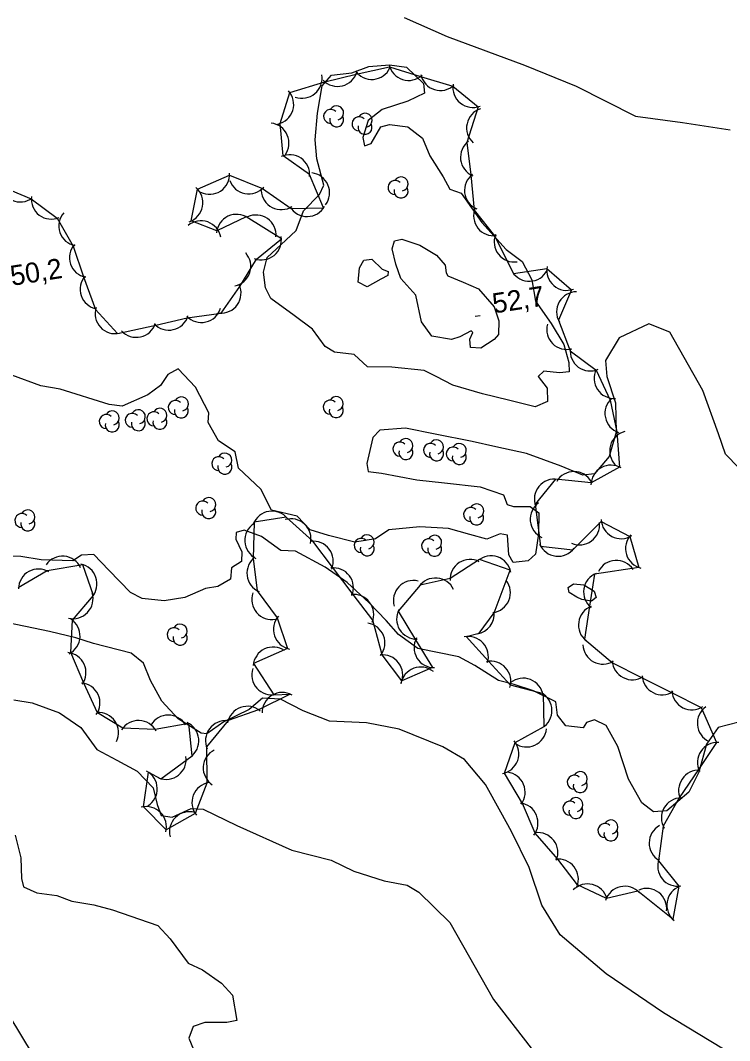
# Model space of a CAD drawing. Extents: x 646142 to 649934, y 5874075 to 5876351.
# Drawn here: x 647629.3 to 647735.4, y 5875357.4 to 5875510 of the extents above; entities that cross this region are included whole.
import ezdxf

# ---------------------------------------------------------------- set-up
doc = ezdxf.new("R2010")
doc.units = 0
for name, color, linetype in [('Niveau 1', 7, 'Continuous'), ('Niveau 2', 7, 'Continuous'), ('Niveau 3', 7, 'Continuous'), ('Niveau 44', 7, 'Continuous')]:
    doc.layers.add(name, color=color, linetype=linetype)

msp = doc.modelspace()

# ---------------------------------------------------------------- linework, layer by layer
at = {"layer": 'Niveau 1'}
for points in [[(647686.69, 5875510.46), (647693.14, 5875507.64), (647704.74, 5875503.33), (647712.46, 5875500.2), (647721.32, 5875495.72), (647728.38, 5875494.76), (647735.51, 5875493.65)], [(647689.72, 5875457.67), (647684.84, 5875458.17), (647681.23, 5875458.19), (647679.2, 5875460.06), (647676.3, 5875460.38), (647674.87, 5875461.24), (647673, 5875463.85), (647670.22, 5875465.87), (647666.77, 5875468.43), (647665.94, 5875470.03), (647665.67, 5875472.37), (647666.19, 5875474.56), (647668.99, 5875477.15), (647670.54, 5875478.61), (647671.62, 5875481.53), (647674.03, 5875483.97), (647674.69, 5875485.39), (647673.64, 5875489.33), (647673.37, 5875492.17), (647673.73, 5875496.14), (647674.41, 5875500.26), (647675.84, 5875501.87), (647678.85, 5875502.19), (647681.4, 5875503.13), (647684.53, 5875503.39), (647687.04, 5875503.04), (647689.58, 5875500.6), (647689.77, 5875499.16), (647687.24, 5875497.94), (647683.41, 5875496.7), (647681.32, 5875495.07), (647680.54, 5875492.52), (647680.77, 5875491.25), (647681.75, 5875491.63), (647683.21, 5875494.09), (647684.53, 5875494.45), (647687.26, 5875494.12), (647689.44, 5875492.43), (647690.53, 5875489.79), (647692.52, 5875486.62), (647693.53, 5875484.81), (647695.22, 5875484.2), (647698.33, 5875479.8), (647701.97, 5875475.74), (647704.39, 5875473.97), (647705.83, 5875471.2), (647706.35, 5875468.05), (647708.69, 5875464.7), (647710.61, 5875461.53), (647711.37, 5875458.85), (647711.39, 5875457.45), (647709.94, 5875457.3), (647707.61, 5875457.56), (647706.79, 5875456.75), (647708.13, 5875455.03), (647708.15, 5875453.01), (647706.31, 5875452.2), (647702.34, 5875453.2), (647698.43, 5875454.14), (647693.97, 5875455.47), (647691.5, 5875456.73), (647689.72, 5875457.67)], [(647628.48, 5875388.1), (647629.31, 5875384.74), (647629.43, 5875381.64), (647629.72, 5875380.37), (647631.73, 5875379.5), (647634.72, 5875379.08), (647636.95, 5875378.24), (647640.24, 5875377.68), (647643.03, 5875376.95), (647649.82, 5875374.61), (647651.66, 5875372.59), (647654.38, 5875368.98), (647656.52, 5875367.96), (647659.36, 5875365.99), (647661.01, 5875364.19), (647661.65, 5875360.36), (647660.15, 5875360.09), (647656.86, 5875360.08), (647655.1, 5875359.5), (647654.48, 5875357.74), (647655.15, 5875356.06)]]:
    msp.add_lwpolyline(points, dxfattribs=at)
at = {"layer": 'Niveau 2'}
for points in [[(647693.81, 5875462.27), (647690.84, 5875462.8), (647689.29, 5875464.94), (647688.47, 5875468.9), (647686.21, 5875471.41), (647685.45, 5875473.58), (647684.93, 5875475.85), (647685.26, 5875477.06), (647686.36, 5875477.32), (647689.06, 5875476.42), (647691.53, 5875474.91), (647692.85, 5875473.42), (647692.99, 5875472.25), (647693.25, 5875471.81), (647695.53, 5875470.89), (647697.81, 5875469.89), (647700.17, 5875467.19), (647700.87, 5875465.08), (647700.81, 5875463.05), (647700.18, 5875462.29), (647698.17, 5875461.01), (647696.64, 5875461.08), (647696.55, 5875462.36), (647696.97, 5875463.33), (647696.74, 5875463.61), (647695.06, 5875462.71), (647693.81, 5875462.27)], [(647683.22, 5875471.32), (647681.19, 5875470.16), (647679.83, 5875470.86), (647680.03, 5875473.01), (647680.65, 5875474.14), (647681.87, 5875474.33), (647683.42, 5875472.8), (647684.29, 5875472.45), (647684.26, 5875471.88), (647683.22, 5875471.32)], [(647761.47, 5875405.86), (647757.65, 5875410.63), (647755.19, 5875415.32), (647750.31, 5875421.89), (647746.42, 5875428.56), (647742.13, 5875437.22), (647738.79, 5875441.03), (647734.81, 5875445.12), (647733.74, 5875448.16), (647731.44, 5875454.67), (647726.47, 5875463.37), (647723.31, 5875464.62), (647718.89, 5875462.53), (647716.84, 5875459.17)], [(647716.84, 5875459.17), (647717.06, 5875456.77), (647718.33, 5875452.8), (647718.46, 5875448.42), (647717.39, 5875444.77), (647715.21, 5875442.18), (647713.43, 5875441.99), (647710.21, 5875443.35), (647705.02, 5875445.22), (647700.42, 5875446.21), (647696.91, 5875447.03), (647691.35, 5875448.13), (647686.92, 5875449.02), (647683.07, 5875448.74), (647682.04, 5875447.62), (647681.11, 5875443.75), (647681.34, 5875442.54), (647683.33, 5875442.29), (647688.61, 5875441.27), (647692.76, 5875440.86), (647698.06, 5875440.23), (647701.6, 5875439.02), (647702.13, 5875437.61), (647703.06, 5875437.32), (647705.59, 5875437.3), (647706.86, 5875436.36), (647706.82, 5875433.21), (647706.37, 5875430.18), (647705.29, 5875429.17), (647703, 5875428.93), (647702.39, 5875430.05), (647702.17, 5875433.01), (647701.08, 5875433.23), (647699.07, 5875432.4), (647696.53, 5875433.09)], [(647696.53, 5875433.09), (647693.35, 5875434), (647689.05, 5875434.23), (647684.41, 5875433.8), (647682.4, 5875432.47), (647679.34, 5875431.98), (647675.37, 5875432.97), (647672.64, 5875433.81), (647670.7, 5875435.86), (647666.84, 5875436.75), (647665.25, 5875439.91), (647661.91, 5875443.05), (647661.4, 5875445.47), (647658.93, 5875447.13), (647657.38, 5875449.89), (647657.47, 5875451.31), (647655.47, 5875455.15), (647652.9, 5875457.92), (647651.35, 5875457.03), (647650.21, 5875455.39), (647648.31, 5875454.01), (647644.47, 5875452.32), (647642.53, 5875452.57), (647635.21, 5875454.85), (647632.34, 5875455.34), (647627.96, 5875456.97)], [(647736.79, 5875405.03), (647733.71, 5875404.25), (647731.98, 5875401.71), (647730.84, 5875397.54), (647729.32, 5875394.57), (647726.03, 5875391.75), (647724.02, 5875391.6), (647722.26, 5875392.93), (647720.29, 5875396.5), (647718.71, 5875401.4), (647716.95, 5875404.53), (647715.18, 5875405.36), (647713.98, 5875404.95), (647713.49, 5875404.17), (647710.92, 5875404.47), (647709.65, 5875406.08), (647709.4, 5875408.08), (647706.09, 5875409.7), (647703.19, 5875410.64), (647700.82, 5875411.24), (647697.28, 5875413.51), (647694.9, 5875414.78), (647688.75, 5875416.06), (647685.85, 5875418.12), (647684.02, 5875420.24), (647681.45, 5875422.9), (647678.18, 5875425.94), (647674.86, 5875428.24), (647670.46, 5875430.6), (647668.25, 5875430.71), (647665.34, 5875432.83), (647662.77, 5875433.74), (647661.57, 5875433.39), (647661.49, 5875432.42), (647662.4, 5875430.49), (647662.37, 5875429.08), (647660.88, 5875428.14), (647660.7, 5875426.43), (647658.83, 5875425.33), (647656.99, 5875425.03), (647653.85, 5875423.69), (647650.79, 5875423.2), (647647.49, 5875423.53), (647645.76, 5875424.42), (647642.52, 5875427.75), (647640.26, 5875430.1), (647638.41, 5875430.02), (647637.13, 5875429.16), (647632.37, 5875429.34), (647629.34, 5875429.81), (647627.35, 5875429.89)], [(647712.53, 5875423.71), (647711.42, 5875424.44), (647711.26, 5875425.18), (647712.03, 5875425.74), (647713.59, 5875425.59), (647715.14, 5875424.63), (647715.43, 5875423.67), (647714.75, 5875423.13), (647713.32, 5875423.37), (647712.53, 5875423.71)], [(647702.76, 5875388.64), (647701.19, 5875391.58), (647698.89, 5875395.68), (647695.76, 5875399.46), (647692.48, 5875401.32), (647685.97, 5875403.97), (647681.08, 5875404.92), (647675.52, 5875405.19), (647671.59, 5875406.7), (647668.2, 5875408.49), (647665.48, 5875408.6), (647663.49, 5875406.92), (647659.71, 5875405.06), (647657.16, 5875403.28), (647656.31, 5875403.36), (647652.88, 5875405.54), (647650.43, 5875408.16), (647648.73, 5875411.25), (647647.69, 5875413.85), (647645.85, 5875415.35), (647640.18, 5875416.79), (647637.55, 5875417.65), (647633.62, 5875418.59), (647626.12, 5875420.12)], [(647628.28, 5875408.38), (647631.04, 5875407.93), (647635.09, 5875406.43), (647638.3, 5875404.23), (647640.71, 5875400.92), (647643.68, 5875399.36), (647646.73, 5875397.71), (647649.12, 5875395.19), (647649.75, 5875392.71), (647650.35, 5875391.08), (647651.97, 5875390.8), (647654.84, 5875392.11), (647656.6, 5875392.01), (647661.65, 5875389.55), (647669.91, 5875385.89), (647675.77, 5875384.36), (647679.15, 5875382.74), (647683.69, 5875381.29), (647687.15, 5875380.64)], [(647757.26, 5875336.7), (647755.87, 5875341.95), (647750.24, 5875345.41), (647743.65, 5875348.44), (647736.15, 5875355.08), (647725.51, 5875361.51), (647716.95, 5875367.37), (647710.08, 5875373.18), (647707.3, 5875377.62), (647705.41, 5875383.29), (647702.76, 5875388.64)], [(647687.15, 5875380.64), (647688.89, 5875379.58), (647693.56, 5875375.04), (647700.06, 5875363.54), (647705.72, 5875356.24), (647717.24, 5875346.73), (647725.81, 5875337.26), (647728.48, 5875331.62), (647730.74, 5875326.17)], [(647618.15, 5875369.96), (647625.75, 5875364.07), (647634.64, 5875349.37), (647645.77, 5875336.05), (647653.05, 5875328.67), (647660.21, 5875320.14), (647672.25, 5875310.33), (647678.51, 5875301.71), (647683.8, 5875299.05), (647688.2, 5875295.67), (647691.84, 5875293.12), (647700.52, 5875290.07), (647704.46, 5875286.7), (647706.84, 5875281.87), (647707.78, 5875279.09), (647707.63, 5875275.86)]]:
    msp.add_lwpolyline(points, dxfattribs=at)
at = {"layer": 'Niveau 3'}
msp.add_line((647697.31, 5875465.76), (647698.1, 5875465.89), dxfattribs=at)
at = {"layer": 'Niveau 44'}
for points in [[(647664.58, 5875474.29), (647668.33, 5875477.37), (647663.06, 5875480.65), (647658.67, 5875478.57), (647654.83, 5875480.03), (647655.76, 5875484.79), (647660.57, 5875486.88), (647665.48, 5875484.87), (647669.78, 5875481.89), (647674.64, 5875481.97), (647672.56, 5875487), (647668.57, 5875489.77), (647668.12, 5875494.61), (647669.58, 5875499.24), (647674.81, 5875500.87), (647679.53, 5875502.02), (647684.53, 5875503.11), (647689.16, 5875501.65), (647694, 5875500.19), (647697.76, 5875497.11), (647696.1, 5875491.76), (647696.68, 5875486.94), (647697.21, 5875481.64), (647700.21, 5875477.82), (647703.08, 5875472.15), (647708.07, 5875472.89), (647711.74, 5875469.71), (647709.8, 5875465.2), (647711.56, 5875460.6), (647715.46, 5875457.71), (647717.55, 5875453.23), (647718.52, 5875448.48), (647718.92, 5875443.2), (647714.69, 5875440.83)], [(647626.18, 5875485.3), (647630.89, 5875483.35), (647634.77, 5875480.43), (647637.16, 5875476.28), (647638.71, 5875471.68), (647640.5, 5875466.76), (647643.78, 5875463.18), (647649.51, 5875464.42), (647654.24, 5875465.53), (647659.33, 5875466.24), (647662.13, 5875470.2), (647664.58, 5875474.29)], [(647714.69, 5875440.83), (647709.37, 5875441.39), (647706.3, 5875437.63), (647707.12, 5875431.37), (647711.95, 5875430.82), (647716.22, 5875435.05), (647720.51, 5875432.79), (647721.84, 5875428.17), (647715.18, 5875427.17), (647714.45, 5875422.37), (647713.69, 5875417.43), (647717.89, 5875413.89), (647722.22, 5875411.71), (647726.82, 5875409.39), (647731.15, 5875407.2), (647733.48, 5875401.97), (647730.77, 5875397.95), (647727.85, 5875393.68), (647725.49, 5875389.44), (647724.76, 5875384.26), (647727.81, 5875380.48), (647726.9, 5875375.55), (647721.71, 5875379.71), (647716.97, 5875378.66), (647712.66, 5875380.7), (647709.69, 5875384.54), (647706.3, 5875388.39), (647704.43, 5875392.87), (647701.72, 5875397.41), (647703.34, 5875401.98), (647707.65, 5875404.39), (647707.54, 5875409.24), (647702.62, 5875410.54), (647699.35, 5875414.13), (647695.98, 5875417.82), (647697.94, 5875418.33)], [(647697.94, 5875418.33), (647700.17, 5875421.37), (647702.58, 5875427.78), (647698, 5875429.39), (647693.58, 5875426.54), (647689.11, 5875425.54), (647685.82, 5875421.61), (647688.41, 5875417.33), (647690.93, 5875413.19), (647686.36, 5875411.22), (647683.41, 5875415.08), (647682.02, 5875420.27), (647679.08, 5875424.14), (647675.97, 5875428.24), (647673.03, 5875432.1), (647669.04, 5875435.72), (647664.25, 5875434.97), (647664.12, 5875429.52), (647664.71, 5875424.7), (647667.71, 5875420.66), (647669.25, 5875416.05), (647664.16, 5875413.82), (647667.19, 5875409.11), (647669.64, 5875409.22), (647664.91, 5875406.88), (647660.34, 5875405.25), (647657.11, 5875401.33), (647657.17, 5875395.91), (647655.42, 5875391.38), (647651.08, 5875388.89), (647647.67, 5875392.34), (647648.41, 5875397.54), (647650.28, 5875396.56), (647654.95, 5875400), (647654.49, 5875404.83), (647649.42, 5875403.95), (647644.57, 5875404.11), (647640.79, 5875406.43), (647638.76, 5875410.84), (647636.83, 5875415.43), (647637.07, 5875420.28), (647640.18, 5875424), (647638.61, 5875428.59), (647633.25, 5875427.65), (647628.91, 5875425.13)]]:
    msp.add_lwpolyline(points, dxfattribs=at)
for centre, radius, start, end in [((647687.38, 5875504.06), 3, 192.4951, 312.473), ((647671.42, 5875501.39), 3, 250.0528, 10.0307), ((647676.75, 5875503.16), 3, 223.7181, 343.6961), ((647681.87, 5875504.21), 3, 214.6067, 334.5847), ((647692.14, 5875502.55), 3, 192.4951, 312.473), ((647697, 5875500.01), 3, 170.6967, 290.6746), ((647667.17, 5875497.46), 3, 282.4599, 42.4378), ((647676.6, 5875496.21), 1.05, 282.2692, 149.7263), ((647675.7, 5875495.68), 1.05, 44.1154, 269.804), ((647676.6, 5875495.16), 1.05, 166.9369, 29.6212), ((647679.95, 5875494.56), 1.05, 44.1154, 269.804), ((647680.85, 5875495.09), 1.05, 282.2692, 149.7263), ((647699.05, 5875493.97), 3, 108.1964, 228.1743), ((647666.46, 5875491.68), 3, 323.4779, 83.4559), ((647680.85, 5875494.04), 1.05, 166.9369, 29.6212), ((647698.14, 5875489.56), 3, 126.9427, 246.9207), ((647669.56, 5875486.94), 3, 355.2979, 115.2758), ((647657.57, 5875487.01), 3, 243.5409, 3.5189), ((647672.54, 5875484.24), 3, 323.289, 83.267), ((647686.24, 5875485.56), 1.05, 282.2692, 149.7263), ((647698.74, 5875484.6), 3, 126.9427, 246.9207), ((647629.25, 5875485.87), 3, 186.1203, 306.0982), ((647653.56, 5875482.75), 3, 289.0296, 49.0076), ((647663.44, 5875487.07), 3, 198.9354, 318.9133), ((647685.34, 5875485.03), 1.05, 44.1154, 269.804), ((647686.24, 5875484.51), 1.05, 166.9369, 29.6212), ((647633.89, 5875483.3), 3, 172.9922, 292.9701), ((647668.31, 5875484.72), 3, 182.8811, 302.859), ((647672.18, 5875483.69), 3, 210.9445, 330.9224), ((647700.1, 5875480.82), 3, 158.1528, 278.1307), ((647638.01, 5875479.28), 3, 138.6845, 258.6625), ((647656.3, 5875477.05), 3, 10.2676, 130.2456), ((647661.62, 5875478.02), 3, 55.3864, 175.3644), ((647664.53, 5875477.92), 3, 354.9501, 114.928), ((647665.33, 5875477.2), 3, 249.4167, 9.3946), ((647703.18, 5875476.89), 3, 158.1528, 278.1307), ((647639.61, 5875474.54), 3, 138.6845, 258.6625), ((647660.75, 5875473.24), 3, 281.9219, 41.8998), ((647705.44, 5875474), 3, 212.2585, 332.2364), ((647711.06, 5875472.64), 3, 169.1416, 289.1196), ((647641.21, 5875469.81), 3, 138.6845, 258.6625), ((647659.29, 5875469.24), 3, 264.7377, 24.7156), ((647712.53, 5875466.43), 3, 90.199, 210.177), ((647643.44, 5875466.16), 3, 162.5391, 282.517), ((647656.34, 5875467.83), 3, 223.1404, 343.1183), ((647651.47, 5875466.69), 3, 223.1404, 343.1183), ((647646.61, 5875465.61), 3, 222.5109, 342.4888), ((647711.04, 5875463.8), 3, 165.266, 285.2439), ((647714.56, 5875460.58), 3, 173.4684, 293.4463), ((647718.14, 5875456.47), 3, 153.4317, 273.4097), ((647652.45, 5875452.11), 1.05, 44.1154, 269.804), ((647653.35, 5875452.64), 1.05, 282.2692, 149.7263), ((647675.64, 5875452.16), 1.05, 44.1154, 269.804), ((647676.54, 5875452.69), 1.05, 282.2692, 149.7263), ((647719.76, 5875451.21), 3, 131.5436, 251.5215), ((647642.11, 5875450.02), 1.05, 44.1154, 269.804), ((647643.01, 5875450.55), 1.05, 282.2692, 149.7263), ((647646.01, 5875450.2), 1.05, 44.1154, 269.804), ((647646.91, 5875450.73), 1.05, 282.2692, 149.7263), ((647649.24, 5875450.42), 1.05, 44.1154, 269.804), ((647650.14, 5875450.95), 1.05, 282.2692, 149.7263), ((647653.35, 5875451.59), 1.05, 166.9369, 29.6212), ((647676.54, 5875451.64), 1.05, 166.9369, 29.6212), ((647643.01, 5875449.5), 1.05, 166.9369, 29.6212), ((647646.91, 5875449.68), 1.05, 166.9369, 29.6212), ((647650.14, 5875449.9), 1.05, 166.9369, 29.6212), ((647720.47, 5875445.61), 3, 104.1449, 224.1228), ((647686.06, 5875445.89), 1.05, 44.1154, 269.804), ((647686.96, 5875446.42), 1.05, 282.2692, 149.7263), ((647690.66, 5875445.7), 1.05, 44.1154, 269.804), ((647691.56, 5875446.23), 1.05, 282.2692, 149.7263), ((647694.96, 5875445.69), 1.05, 282.2692, 149.7263), ((647659.86, 5875444.24), 1.05, 282.2692, 149.7263), ((647686.96, 5875445.37), 1.05, 166.9369, 29.6212), ((647691.56, 5875445.18), 1.05, 166.9369, 29.6212), ((647694.06, 5875445.16), 1.05, 44.1154, 269.804), ((647694.96, 5875444.64), 1.05, 166.9369, 29.6212), ((647658.96, 5875443.71), 1.05, 44.1154, 269.804), ((647659.86, 5875443.19), 1.05, 166.9369, 29.6212), ((647717.67, 5875440.48), 3, 59.3185, 179.2964), ((647712.12, 5875439.53), 3, 29.5093, 149.4872), ((647709.2, 5875438.4), 3, 80.7993, 200.7773), ((647656.55, 5875437.06), 1.05, 44.1154, 269.804), ((647657.45, 5875437.59), 1.05, 282.2692, 149.7263), ((647697.56, 5875436.63), 1.05, 282.2692, 149.7263), ((647708.57, 5875435.39), 3, 125.3676, 245.3456), ((647629.47, 5875435.21), 1.05, 44.1154, 269.804), ((647630.37, 5875435.74), 1.05, 282.2692, 149.7263), ((647657.45, 5875436.54), 1.05, 166.9369, 29.6212), ((647666.91, 5875433.6), 3, 38.8579, 158.8358), ((647696.66, 5875436.1), 1.05, 44.1154, 269.804), ((647697.56, 5875435.58), 1.05, 166.9369, 29.6212), ((647630.37, 5875434.69), 1.05, 166.9369, 29.6212), ((647665.86, 5875432.22), 3, 123.3827, 243.3607), ((647669.75, 5875432.46), 3, 346.7213, 106.6992), ((647712.96, 5875434.55), 3, 246.4849, 6.4629), ((647719.19, 5875435.48), 3, 182.1486, 302.1266), ((647681.17, 5875432.01), 1.05, 282.2692, 149.7263), ((647691.27, 5875431.94), 1.05, 282.2692, 149.7263), ((647722.84, 5875431), 3, 136.7149, 256.6928), ((647673.1, 5875429.1), 3, 337.2622, 97.2402), ((647680.27, 5875431.48), 1.05, 44.1154, 269.804), ((647681.17, 5875430.96), 1.05, 166.9369, 29.6212), ((647690.37, 5875431.41), 1.05, 44.1154, 269.804), ((647691.27, 5875430.89), 1.05, 166.9369, 29.6212), ((647709.74, 5875432.85), 3, 203.4369, 323.4149), ((647635.56, 5875426.87), 3, 25.0184, 144.9963), ((647666.17, 5875427.32), 3, 126.8895, 246.8674), ((647699.7, 5875426.92), 3, 10.566, 130.544), ((647637.73, 5875425.72), 3, 318.9029, 78.8808), ((647696.57, 5875426.37), 3, 62.7398, 182.7177), ((647718.46, 5875426.24), 3, 33.2453, 153.2232), ((647631.97, 5875424.94), 3, 58.8739, 178.8518), ((647676.12, 5875425.12), 3, 337.2622, 97.2402), ((647716.56, 5875424.5), 3, 111.3298, 231.3077), ((647688.09, 5875423.23), 3, 76.5592, 196.5371), ((647691.4, 5875423.6), 3, 25.6749, 145.6528), ((647699.61, 5875424.4), 3, 277.5463, 37.5242), ((647637.13, 5875423.51), 3, 256.8359, 16.8138), ((647666.89, 5875423.37), 3, 160.7594, 280.7374), ((647679.15, 5875421.14), 3, 337.2622, 97.2402), ((647715.8, 5875419.56), 3, 111.3298, 231.3077), ((647670.15, 5875418.91), 3, 138.4578, 258.4358), ((647688.58, 5875420.45), 3, 151.2944, 271.2723), ((647697.18, 5875421.23), 3, 278.7953, 6.1098), ((647635.19, 5875417.94), 3, 297.0885, 57.0665), ((647652.27, 5875418.12), 1.05, 44.1154, 269.804), ((647653.17, 5875418.65), 1.05, 282.2692, 149.7263), ((647680.83, 5875416.87), 3, 321.505, 81.483), ((647653.17, 5875417.6), 1.05, 166.9369, 29.6212), ((647691.18, 5875416.18), 3, 151.2944, 271.2723), ((647696.31, 5875414.84), 3, 342.3356, 102.3135), ((647667.1, 5875413.27), 3, 55.3927, 175.3707), ((647716.47, 5875416.71), 3, 181.8316, 301.8096), ((647636.08, 5875412.44), 3, 324.7173, 84.6953), ((647683.49, 5875412.08), 3, 337.4504, 97.4284), ((647666.9, 5875412.1), 3, 161.4492, 281.4272), ((647689.18, 5875410.28), 3, 50.5158, 170.4937), ((647699.68, 5875411.14), 3, 342.3356, 102.3135), ((647720.85, 5875414.37), 3, 183.2611, 303.2391), ((647704.53, 5875408.6), 3, 8.8537, 128.8317), ((647725.32, 5875412.12), 3, 183.2611, 303.2391), ((647638.17, 5875407.9), 3, 324.7173, 84.6953), ((647668.45, 5875406.47), 3, 60.6733, 180.6512), ((647705.83, 5875406.77), 3, 301.1959, 61.1738), ((647729.78, 5875409.87), 3, 183.2611, 303.2391), ((647663.22, 5875404.4), 3, 49.6373, 169.6152), ((647733.59, 5875404.88), 3, 125.3505, 245.3285), ((647640.95, 5875403.46), 3, 334.1211, 94.0991), ((647646.94, 5875402.27), 3, 28.0418, 148.0198), ((647651.39, 5875403.08), 3, 29.9548, 149.9328), ((647659.97, 5875402.25), 3, 83.9401, 203.918), ((647652.97, 5875402.25), 3, 305.4135, 65.3915), ((647705.03, 5875404.31), 3, 234.2989, 354.2769), ((647700.87, 5875400.28), 3, 280.5159, 40.4938), ((647659.63, 5875398.17), 3, 116.5579, 236.5359), ((647733.59, 5875398.98), 3, 86.0194, 205.9973), ((647651.08, 5875399.46), 3, 248.523, 8.5009), ((647646.75, 5875395.04), 3, 302.2315, 62.2094), ((647713.07, 5875396.57), 1.05, 282.2692, 149.7263), ((647730.79, 5875394.83), 3, 86.0194, 205.9973), ((647701.82, 5875394.56), 3, 322.6744, 82.6523), ((647712.17, 5875396.04), 1.05, 44.1154, 269.804), ((647657.94, 5875393.01), 3, 98.8832, 218.8611), ((647713.07, 5875395.52), 1.05, 166.9369, 29.6212), ((647711.52, 5875392.16), 1.05, 44.1154, 269.804), ((647712.42, 5875392.69), 1.05, 282.2692, 149.7263), ((647728.21, 5875390.7), 3, 90.9197, 210.8976), ((647648.12, 5875389.38), 3, 344.7222, 104.7002), ((647654.57, 5875388.62), 3, 74.5924, 194.5704), ((647703.74, 5875389.95), 3, 322.6744, 82.6523), ((647712.42, 5875391.64), 1.05, 166.9369, 29.6212), ((647717.66, 5875389.34), 1.05, 282.2692, 149.7263), ((647706.72, 5875385.49), 3, 337.7375, 97.7155), ((647716.76, 5875388.81), 1.05, 44.1154, 269.804), ((647717.66, 5875388.29), 1.05, 166.9369, 29.6212), ((647726.38, 5875386.94), 3, 119.4416, 239.4195), ((647709.78, 5875381.54), 3, 337.7375, 97.7155), ((647727.66, 5875383.48), 3, 158.9346, 278.9126), ((647714.17, 5875377.82), 3, 15.7436, 135.7215), ((647719.72, 5875377.46), 3, 42.588, 162.566), ((647723.01, 5875377.14), 3, 352.9865, 112.9644), ((647729.03, 5875377.67), 3, 110.8965, 230.8744)]:
    msp.add_arc(centre, radius, start, end, dxfattribs=at)

# ---------------------------------------------------------------- texts
at = {"layer": 'Niveau 3'}
for s, p in [('50,2 ', (647627.99, 5875470.31)), ('52,7 ', (647700.16, 5875466.17))]:
    msp.add_text(s, height=3, rotation=8.9405, dxfattribs=at).set_placement(p)

doc.saveas('drawing.dxf')
